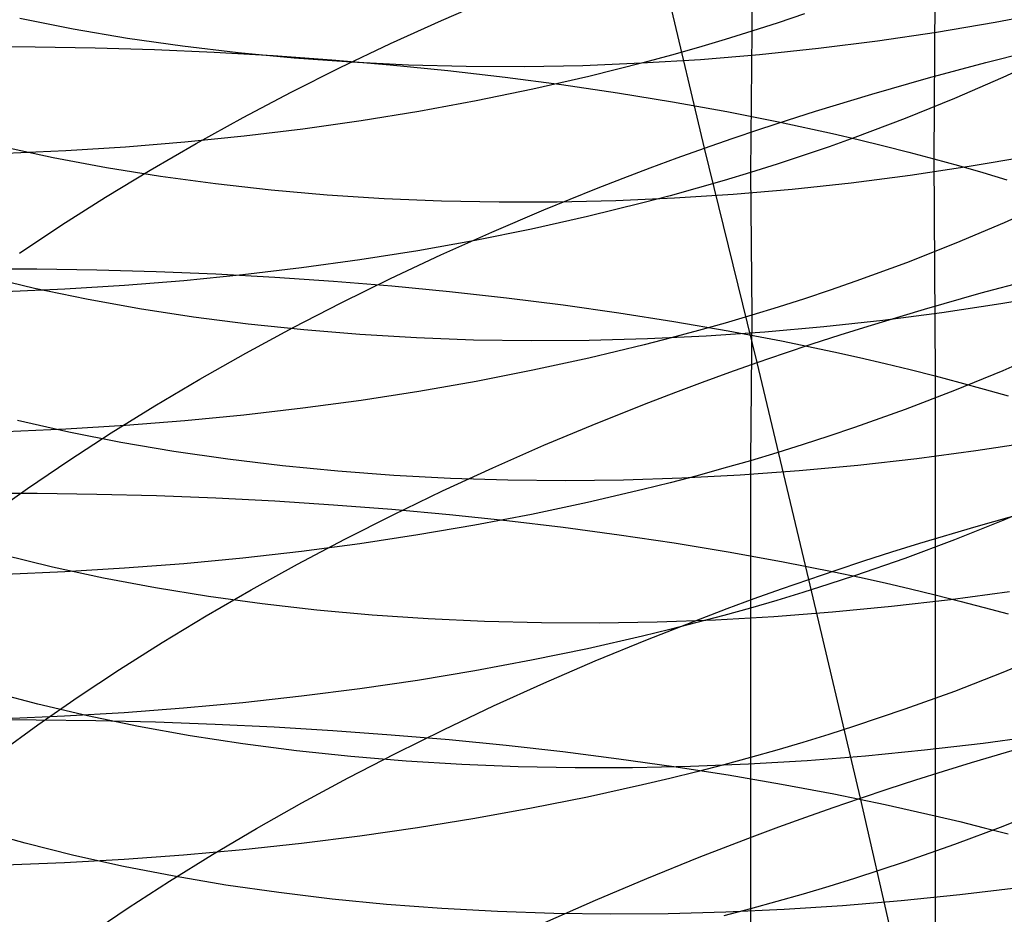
# Model space of a CAD drawing. Extents: x -383 to 1849, y -1185 to -529.
# Tile 570 of 656: x 413 to 421, y -976 to -969. Entities that reach past the tile are written whole.
import ezdxf

# ---------------------------------------------------------------- set-up
doc = ezdxf.new("R2010")
doc.units = 0
doc.layers.add('PREDEFINITO', color=7, linetype='CONTINUOUS')

msp = doc.modelspace()

# ---------------------------------------------------------------- linework, layer by layer
at = {"layer": 'PREDEFINITO'}
for p, q in [((418.7416, -967.702, 632.345), (418.7402, -968.8402, 633.2962)), ((418.3519, -969.8003, 483.8014), (417.9362, -968.0537, 484.7387)), ((420.2438, -968.129, 663.9325), (420.2334, -969.8869, 664.8758)), ((416.1917, -968.7512, 485.2511), (416.6177, -968.5668, 485.102)), ((413.1707, -968.8233, 517.3828), (412.7331, -968.7371, 517.1825)), ((419.1712, -968.698, 633.4726), (418.9567, -968.7703, 633.3829)), ((421.2172, -968.676, 519.1868), (420.7365, -968.7683, 519.1696)), ((415.773, -968.942, 485.4137), (416.1917, -968.7512, 485.2511)), ((418.9567, -968.7703, 633.3829), (418.7402, -968.8402, 633.2962)), ((420.7365, -968.7683, 519.1696), (420.2539, -968.8502, 519.1406)), ((413.6152, -968.8989, 517.5732), (413.1707, -968.8233, 517.3828)), ((414.0659, -968.9639, 517.7537), (413.6152, -968.8989, 517.5732)), ((418.7402, -968.8402, 633.2962), (418.5217, -968.9079, 633.2126)), ((418.7402, -968.8402, 633.2962), (418.7296, -969.9997, 634.2223)), ((420.2539, -968.8502, 519.1406), (419.7702, -968.9217, 519.1001)), ((412.3666, -968.9663, 667.0933), (412.8583, -968.9678, 667.0711)), ((412.8583, -968.9678, 667.0711), (413.3491, -968.9759, 667.0352)), ((413.3491, -968.9759, 667.0352), (413.8384, -968.9905, 666.9857)), ((414.5224, -969.0183, 517.9241), (414.0659, -968.9639, 517.7537)), ((415.3619, -969.1387, 485.5894), (415.773, -968.942, 485.4137)), ((418.3013, -968.9731, 633.1322), (418.0791, -969.0361, 633.0549)), ((418.5217, -968.9079, 633.2126), (418.3013, -968.9731, 633.1322)), ((419.2858, -968.9828, 519.0482), (418.8013, -969.0335, 518.9849)), ((419.7702, -968.9217, 519.1001), (419.2858, -968.9828, 519.0482)), ((420.661, -969.097, 483.4831), (421.1345, -968.9781, 483.4628)), ((413.8384, -968.9905, 666.9857), (414.3258, -969.0118, 666.9226)), ((414.3258, -969.0118, 666.9226), (414.8107, -969.0397, 666.8458)), ((414.9841, -969.0621, 518.0842), (414.5224, -969.0183, 517.9241)), ((414.8107, -969.0397, 666.8458), (415.2925, -969.0741, 666.7555)), ((415.4505, -969.0953, 518.2341), (414.9841, -969.0621, 518.0842)), ((418.0791, -969.0361, 633.0549), (417.8551, -969.0967, 632.9808)), ((418.8013, -969.0335, 518.9849), (418.3171, -969.0738, 518.9104)), ((421.1873, -969.0398, 635.4782), (420.8001, -969.22, 635.2402)), ((414.9589, -969.3412, 485.778), (415.3619, -969.1387, 485.5894)), ((415.2925, -969.0741, 666.7555), (415.7707, -969.1152, 666.6517)), ((415.921, -969.118, 518.3735), (415.4505, -969.0953, 518.2341)), ((415.7707, -969.1152, 666.6517), (416.2448, -969.1628, 666.5344)), ((416.3952, -969.1302, 518.5024), (415.921, -969.118, 518.3735)), ((416.8724, -969.1318, 518.6207), (416.3952, -969.1302, 518.5024)), ((417.3521, -969.123, 518.7282), (416.8724, -969.1318, 518.6207)), ((417.8339, -969.1036, 518.8248), (417.3521, -969.123, 518.7282)), ((417.8551, -969.0967, 632.9808), (417.4021, -969.211, 632.8419)), ((418.3171, -969.0738, 518.9104), (417.8339, -969.1036, 518.8248)), ((420.1906, -969.2232, 483.5177), (420.661, -969.097, 483.4831)), ((416.2448, -969.1628, 666.5344), (416.7141, -969.217, 666.4036)), ((416.7141, -969.217, 666.4036), (417.1782, -969.2778, 666.2593)), ((417.4021, -969.211, 632.8419), (416.9428, -969.316, 632.7156)), ((419.724, -969.3567, 483.5667), (420.1906, -969.2232, 483.5177)), ((420.8001, -969.22, 635.2402), (420.4036, -969.3926, 635.0132)), ((417.1782, -969.2778, 666.2593), (417.6364, -969.3451, 666.1017)), ((414.5642, -969.5492, 485.979), (414.9589, -969.3412, 485.778)), ((416.9428, -969.316, 632.7156), (416.4778, -969.4117, 632.6017)), ((417.6364, -969.3451, 666.1017), (418.0883, -969.419, 665.9307)), ((419.2617, -969.4974, 483.6302), (419.724, -969.3567, 483.5667)), ((416.4778, -969.4117, 632.6017), (416.0076, -969.4981, 632.5003)), ((418.0883, -969.419, 665.9307), (418.5334, -969.4995, 665.7463)), ((420.4036, -969.3926, 635.0132), (419.9979, -969.5571, 634.7976)), ((416.0076, -969.4981, 632.5003), (415.5329, -969.5752, 632.4112)), ((418.5334, -969.4995, 665.7463), (418.9709, -969.5865, 665.5486)), ((419.0323, -969.5705, 483.6675), (419.2617, -969.4974, 483.6302)), ((414.1783, -969.7624, 486.1923), (414.5642, -969.5492, 485.979)), ((415.5329, -969.5752, 632.4112), (415.054, -969.6431, 632.3346)), ((418.8041, -969.6453, 483.7084), (419.0323, -969.5705, 483.6675)), ((418.9709, -969.5865, 665.5486), (419.4005, -969.6801, 665.3376)), ((419.9979, -969.5571, 634.7976), (419.5835, -969.7133, 634.5936)), ((414.5717, -969.7018, 632.2703), (414.0864, -969.7512, 632.2184)), ((415.054, -969.6431, 632.3346), (414.5717, -969.7018, 632.2703)), ((418.5773, -969.7219, 483.7531), (418.8041, -969.6453, 483.7084)), ((419.4005, -969.6801, 665.3376), (419.6121, -969.7293, 665.2271)), ((413.0062, -969.8782, 516.2284), (412.5765, -969.7855, 516.0148)), ((414.0864, -969.7512, 632.2184), (413.5986, -969.7914, 632.1788)), ((413.8013, -969.9804, 486.4173), (414.1783, -969.7624, 486.1923)), ((418.3519, -969.8003, 483.8014), (418.5773, -969.7219, 483.7531)), ((419.3731, -969.7882, 634.4961), (419.1606, -969.8609, 634.4017)), ((419.5835, -969.7133, 634.5936), (419.3731, -969.7882, 634.4961)), ((419.6121, -969.7293, 665.2271), (419.8215, -969.7802, 665.1133)), ((419.8215, -969.7802, 665.1133), (420.0286, -969.8327, 664.9962)), ((413.109, -969.8223, 632.1514), (412.6181, -969.8441, 632.1363)), ((413.5986, -969.7914, 632.1788), (413.109, -969.8223, 632.1514)), ((418.128, -969.8805, 483.8535), (418.3519, -969.8003, 483.8014)), ((418.7826, -971.5599, 482.8963), (418.3519, -969.8003, 483.8014)), ((419.1606, -969.8609, 634.4017), (418.9461, -969.9314, 634.3104)), ((420.0286, -969.8327, 664.9962), (420.2334, -969.8869, 664.8758)), ((421.0068, -969.869, 518.2498), (420.5241, -969.9515, 518.2202)), ((413.4433, -969.9604, 516.4321), (413.0062, -969.8782, 516.2284)), ((417.9056, -969.9624, 483.9093), (418.128, -969.8805, 483.8535)), ((418.9461, -969.9314, 634.3104), (418.7296, -969.9997, 634.2223)), ((420.5241, -969.9515, 518.2202), (420.0403, -970.0239, 518.1789)), ((420.2334, -969.8869, 664.8758), (420.4357, -969.9426, 664.7522)), ((420.2334, -969.8869, 664.8758), (420.2441, -971.669, 665.7734)), ((420.4357, -969.9426, 664.7522), (420.6357, -970, 664.6252)), ((413.4338, -970.2032, 486.6539), (413.8013, -969.9804, 486.4173)), ((413.8873, -970.0322, 516.6257), (413.4433, -969.9604, 516.4321)), ((414.3376, -970.0936, 516.8093), (413.8873, -970.0322, 516.6257)), ((417.6847, -970.046, 483.9687), (417.9056, -969.9624, 483.9093)), ((418.7296, -969.9997, 634.2223), (418.5111, -970.0657, 634.1373)), ((418.7296, -969.9997, 634.2223), (418.7398, -971.1712, 635.1323)), ((420.0403, -970.0239, 518.1789), (419.5558, -970.0861, 518.126)), ((420.6357, -970, 664.6252), (420.8331, -970.059, 664.4951)), ((414.7937, -970.1445, 516.9825), (414.3376, -970.0936, 516.8093)), ((417.4654, -970.1313, 484.0317), (417.6847, -970.046, 483.9687)), ((418.5111, -970.0657, 634.1373), (418.2907, -970.1294, 634.0556)), ((419.5558, -970.0861, 518.126), (419.0712, -970.1381, 518.0616)), ((415.2551, -970.1851, 517.1454), (414.7937, -970.1445, 516.9825)), ((415.7212, -970.2153, 517.2978), (415.2551, -970.1851, 517.1454)), ((417.0318, -970.3067, 484.1684), (417.4654, -970.1313, 484.0317)), ((418.0685, -970.1909, 633.977), (417.8446, -970.2501, 633.9017)), ((418.2907, -970.1294, 634.0556), (418.0685, -970.1909, 633.977)), ((418.587, -970.18, 517.9858), (418.1038, -970.2115, 517.8986)), ((419.0712, -970.1381, 518.0616), (418.587, -970.18, 517.9858)), ((413.076, -970.4303, 486.9016), (413.4338, -970.2032, 486.6539)), ((416.1915, -970.2352, 517.4397), (415.7212, -970.2153, 517.2978)), ((416.6654, -970.2447, 517.5708), (416.1915, -970.2352, 517.4397)), ((417.1425, -970.2439, 517.691), (416.6654, -970.2447, 517.5708)), ((417.6221, -970.2329, 517.8004), (417.1425, -970.2439, 517.691)), ((417.8446, -970.2501, 633.9017), (417.3916, -970.3616, 633.7605)), ((418.1038, -970.2115, 517.8986), (417.6221, -970.2329, 517.8004)), ((421.1972, -970.2376, 636.405), (420.8102, -970.4129, 636.1639)), ((416.6052, -970.4884, 484.3191), (417.0318, -970.3067, 484.1684)), ((412.7283, -970.6616, 487.1602), (413.076, -970.4303, 486.9016)), ((417.3916, -970.3616, 633.7605), (416.9325, -970.4641, 633.6321)), ((420.8102, -970.4129, 636.1639), (420.4137, -970.5806, 635.9339)), ((416.1857, -970.6762, 484.4834), (416.6052, -970.4884, 484.3191)), ((416.9325, -970.4641, 633.6321), (416.4677, -970.5575, 633.5164)), ((416.4677, -970.5575, 633.5164), (415.9977, -970.6419, 633.4133)), ((420.4137, -970.5806, 635.9339), (420.0081, -970.7405, 635.7154)), ((415.9977, -970.6419, 633.4133), (415.5232, -970.7172, 633.3228)), ((415.7739, -970.8697, 484.6609), (416.1857, -970.6762, 484.4834)), ((415.5232, -970.7172, 633.3228), (415.0446, -970.7835, 633.2449)), ((420.0081, -970.7405, 635.7154), (419.5938, -970.8925, 635.5087)), ((412.3805, -970.7893, 668.0138), (412.8721, -970.7906, 667.9911)), ((412.8721, -970.7906, 667.9911), (413.3628, -970.7983, 667.9546)), ((413.3628, -970.7983, 667.9546), (413.8521, -970.8122, 667.9044)), ((413.8521, -970.8122, 667.9044), (414.3394, -970.8325, 667.8403)), ((414.5625, -970.8407, 633.1796), (414.0775, -970.889, 633.1268)), ((414.3394, -970.8325, 667.8403), (414.8241, -970.8592, 667.7626)), ((415.0446, -970.7835, 633.2449), (414.5625, -970.8407, 633.1796)), ((412.8509, -970.9508, 515.0815), (412.4305, -970.8517, 514.8542)), ((414.0775, -970.889, 633.1268), (413.5901, -970.9282, 633.0865)), ((414.8241, -970.8592, 667.7626), (415.3058, -970.8921, 667.6712)), ((415.3058, -970.8921, 667.6712), (415.7838, -970.9313, 667.5662)), ((415.37, -971.0687, 484.8514), (415.7739, -970.8697, 484.6609)), ((419.5938, -970.8925, 635.5087), (419.3834, -970.9653, 635.4099)), ((420.6222, -970.9881, 482.6101), (421.0925, -970.8626, 482.5753)), ((413.1008, -970.9585, 633.0587), (412.6103, -970.9798, 633.0433)), ((413.2792, -971.0396, 515.2989), (412.8509, -970.9508, 515.0815)), ((413.5901, -970.9282, 633.0865), (413.1008, -970.9585, 633.0587)), ((415.7838, -970.9313, 667.5662), (416.2577, -970.9768, 667.4475)), ((416.2577, -970.9768, 667.4475), (416.7268, -971.0287, 667.3153)), ((419.3834, -970.9653, 635.4099), (419.1709, -971.0361, 635.3142)), ((420.1555, -971.1207, 482.6595), (420.6222, -970.9881, 482.6101)), ((421.2643, -970.9947, 517.3572), (420.782, -971.0777, 517.327)), ((413.715, -971.1182, 515.5062), (413.2792, -971.0396, 515.2989)), ((414.9744, -971.273, 485.0546), (415.37, -971.0687, 484.8514)), ((416.7268, -971.0287, 667.3153), (417.1907, -971.0868, 667.1696)), ((419.1709, -971.0361, 635.3142), (418.9564, -971.1047, 635.2217)), ((420.782, -971.0777, 517.327), (420.2987, -971.1508, 517.2849)), ((414.1577, -971.1865, 515.7033), (413.715, -971.1182, 515.5062)), ((417.1907, -971.0868, 667.1696), (417.6487, -971.1511, 667.0103)), ((417.6487, -971.1511, 667.0103), (418.1004, -971.2218, 666.8376)), ((418.9564, -971.1047, 635.2217), (418.7398, -971.1712, 635.1323)), ((419.693, -971.2602, 482.7235), (420.1555, -971.1207, 482.6595)), ((420.2987, -971.1508, 517.2849), (419.8148, -971.2139, 517.231)), ((414.6068, -971.2445, 515.8901), (414.1577, -971.1865, 515.7033)), ((415.0617, -971.2924, 516.0664), (414.6068, -971.2445, 515.8901)), ((418.1004, -971.2218, 666.8376), (418.5452, -971.2987, 666.6515)), ((418.5213, -971.2354, 635.0462), (418.3009, -971.2975, 634.9633)), ((418.7398, -971.1712, 635.1323), (418.5213, -971.2354, 635.0462)), ((418.7398, -971.1712, 635.1323), (418.7292, -972.3655, 636.0118)), ((419.8148, -971.2139, 517.231), (419.3308, -971.267, 517.1653)), ((414.5875, -971.4822, 485.27), (414.9744, -971.273, 485.0546)), ((415.522, -971.3301, 516.2323), (415.0617, -971.2924, 516.0664)), ((418.3009, -971.2975, 634.9633), (418.0787, -971.3573, 634.8836)), ((418.8473, -971.3102, 517.088), (418.3649, -971.3432, 516.9993)), ((418.5452, -971.2987, 666.6515), (418.9825, -971.3819, 666.452)), ((419.3308, -971.267, 517.1653), (418.8473, -971.3102, 517.088)), ((419.4635, -971.3325, 482.7611), (419.693, -971.2602, 482.7235)), ((415.987, -971.3576, 516.3874), (415.522, -971.3301, 516.2323)), ((416.4562, -971.3749, 516.5318), (415.987, -971.3576, 516.3874)), ((416.9292, -971.3821, 516.6653), (416.4562, -971.3749, 516.5318)), ((417.4053, -971.3792, 516.7878), (416.9292, -971.3821, 516.6653)), ((417.884, -971.3663, 516.8992), (417.4053, -971.3792, 516.7878)), ((418.0787, -971.3573, 634.8836), (417.8546, -971.415, 634.8072)), ((418.3649, -971.3432, 516.9993), (417.884, -971.3663, 516.8992)), ((418.9825, -971.3819, 666.452), (419.4118, -971.4714, 666.2391)), ((419.0082, -971.4824, 482.8475), (419.2352, -971.4066, 482.8024)), ((419.2352, -971.4066, 482.8024), (419.4635, -971.3325, 482.7611)), ((414.2095, -971.6961, 485.4974), (414.5875, -971.4822, 485.27)), ((417.8546, -971.415, 634.8072), (417.4016, -971.5236, 634.6639)), ((418.7826, -971.5599, 482.8963), (419.0082, -971.4824, 482.8475)), ((419.4118, -971.4714, 666.2391), (419.6232, -971.5184, 666.1277)), ((421.187, -971.4558, 637.3047), (420.7998, -971.6266, 637.0598)), ((417.4016, -971.5236, 634.6639), (416.9422, -971.6235, 634.5336)), ((418.5584, -971.6391, 482.9488), (418.7826, -971.5599, 482.8963)), ((419.2064, -973.3395, 482.0285), (418.7826, -971.5599, 482.8963)), ((419.6232, -971.5184, 666.1277), (419.8325, -971.5671, 666.0129)), ((419.8325, -971.5671, 666.0129), (420.0395, -971.6172, 665.8948)), ((416.9422, -971.6235, 634.5336), (416.4772, -971.7146, 634.416)), ((418.3358, -971.72, 483.0051), (418.5584, -971.6391, 482.9488)), ((420.0395, -971.6172, 665.8948), (420.2441, -971.669, 665.7734)), ((420.7998, -971.6266, 637.0598), (420.4032, -971.79, 636.8262)), ((413.8409, -971.9145, 485.7365), (414.2095, -971.6961, 485.4974)), ((416.4772, -971.7146, 634.416), (416.007, -971.797, 634.3113)), ((418.1146, -971.8026, 483.0651), (418.3358, -971.72, 483.0051)), ((420.2441, -971.669, 665.7734), (420.4464, -971.7223, 665.6487)), ((420.2441, -971.669, 665.7734), (420.2453, -973.4664, 666.6405)), ((420.4464, -971.7223, 665.6487), (420.6462, -971.7771, 665.5208)), ((416.007, -971.797, 634.3113), (415.5322, -971.8705, 634.2193)), ((417.895, -971.8867, 483.1288), (418.1146, -971.8026, 483.0651)), ((420.4032, -971.79, 636.8262), (419.9976, -971.9459, 636.6041)), ((420.6462, -971.7771, 665.5208), (420.8435, -971.8335, 665.3896)), ((415.5322, -971.8705, 634.2193), (415.0534, -971.9353, 634.1401)), ((417.4607, -972.0597, 483.2669), (417.895, -971.8867, 483.1288)), ((413.482, -972.137, 485.9868), (413.8409, -971.9145, 485.7365)), ((415.0534, -971.9353, 634.1401), (414.571, -971.9914, 634.0736)), ((419.9976, -971.9459, 636.6041), (419.5831, -972.0939, 636.3942)), ((413.1337, -972.1308, 514.169), (412.7138, -972.0363, 513.9383)), ((414.0857, -972.0387, 634.0197), (413.598, -972.0773, 633.9786)), ((414.571, -971.9914, 634.0736), (414.0857, -972.0387, 634.0197)), ((413.1084, -972.1071, 633.95), (412.6175, -972.1283, 633.9341)), ((413.598, -972.0773, 633.9786), (413.1084, -972.1071, 633.95)), ((413.5615, -972.2152, 514.3896), (413.1337, -972.1308, 514.169)), ((417.0331, -972.2387, 483.419), (417.4607, -972.0597, 483.2669)), ((419.5831, -972.0939, 636.3942), (419.3727, -972.1649, 636.2938)), ((413.133, -972.3635, 486.2482), (413.482, -972.137, 485.9868)), ((413.9969, -972.2895, 514.6), (413.5615, -972.2152, 514.3896)), ((419.3727, -972.1649, 636.2938), (419.1603, -972.2339, 636.1966)), ((421.0624, -972.212, 516.4493), (420.5789, -972.2859, 516.4063)), ((414.4392, -972.3538, 514.8), (413.9969, -972.2895, 514.6)), ((416.6128, -972.4235, 483.585), (417.0331, -972.2387, 483.419)), ((419.1603, -972.2339, 636.1966), (418.9457, -972.3008, 636.1026)), ((420.5789, -972.2859, 516.4063), (420.0948, -972.3501, 516.3514)), ((412.7945, -972.5936, 486.5201), (413.133, -972.3635, 486.2482)), ((414.888, -972.4081, 514.9896), (414.4392, -972.3538, 514.8)), ((418.7292, -972.3655, 636.0118), (418.5107, -972.4281, 635.9243)), ((418.7292, -972.3655, 636.0118), (418.7279, -973.5751, 636.871)), ((418.9457, -972.3008, 636.1026), (418.7292, -972.3655, 636.0118)), ((420.0948, -972.3501, 516.3514), (419.6108, -972.4046, 516.2846)), ((415.3426, -972.4523, 515.1686), (414.888, -972.4081, 514.9896)), ((415.8026, -972.4866, 515.337), (415.3426, -972.4523, 515.1686)), ((416.1999, -972.6139, 483.7644), (416.6128, -972.4235, 483.585)), ((418.5107, -972.4281, 635.9243), (418.2904, -972.4886, 635.8401)), ((419.1273, -972.4493, 516.2061), (418.6448, -972.4841, 516.1159)), ((419.6108, -972.4046, 516.2846), (419.1273, -972.4493, 516.2061)), ((416.2674, -972.5109, 515.4945), (415.8026, -972.4866, 515.337)), ((416.7364, -972.5253, 515.6411), (416.2674, -972.5109, 515.4945)), ((417.2093, -972.5298, 515.7767), (416.7364, -972.5253, 515.6411)), ((417.6853, -972.5245, 515.9011), (417.2093, -972.5298, 515.7767)), ((418.164, -972.5092, 516.0142), (417.6853, -972.5245, 515.9011)), ((418.2904, -972.4886, 635.8401), (418.0682, -972.5469, 635.7592)), ((418.6448, -972.4841, 516.1159), (418.164, -972.5092, 516.0142)), ((412.4667, -972.8271, 486.8024), (412.7945, -972.5936, 486.5201)), ((415.7949, -972.8095, 483.9568), (416.1999, -972.6139, 483.7644)), ((417.8442, -972.6031, 635.6815), (417.3913, -972.709, 635.5361)), ((418.0682, -972.5469, 635.7592), (417.8442, -972.6031, 635.6815)), ((412.3812, -972.6313, 668.8982), (412.8729, -972.6321, 668.8755)), ((412.8729, -972.6321, 668.8755), (413.3636, -972.639, 668.8388)), ((413.3636, -972.639, 668.8388), (413.8529, -972.652, 668.7882)), ((413.8529, -972.652, 668.7882), (414.3402, -972.671, 668.7238)), ((414.3402, -972.671, 668.7238), (414.825, -972.6961, 668.6455)), ((414.825, -972.6961, 668.6455), (415.3067, -972.7272, 668.5534)), ((421.1858, -972.6909, 638.182), (420.7986, -972.8568, 637.9336)), ((415.3067, -972.7272, 668.5534), (415.7848, -972.7644, 668.4476)), ((415.7848, -972.7644, 668.4476), (416.2587, -972.8075, 668.328)), ((417.3913, -972.709, 635.5361), (416.9321, -972.8063, 635.4037)), ((420.5805, -972.9043, 481.789), (421.0474, -972.7725, 481.739)), ((415.3981, -973.0101, 484.1621), (415.7949, -972.8095, 483.9568)), ((416.2587, -972.8075, 668.328), (416.7279, -972.8567, 668.1948)), ((416.9321, -972.8063, 635.4037), (416.4673, -972.8951, 635.2844)), ((416.7279, -972.8567, 668.1948), (417.1918, -972.9119, 668.0479)), ((420.7986, -972.8568, 637.9336), (420.402, -973.0157, 637.6968)), ((416.4673, -972.8951, 635.2844), (415.9974, -972.9753, 635.1781)), ((417.1918, -972.9119, 668.0479), (417.6499, -972.9731, 667.8874)), ((420.1176, -973.0427, 481.8538), (420.5805, -972.9043, 481.789)), ((415.0099, -973.2155, 484.3798), (415.3981, -973.0101, 484.1621)), ((415.9974, -972.9753, 635.1781), (415.5229, -973.047, 635.0847)), ((417.6499, -972.9731, 667.8874), (418.1016, -973.0404, 667.7134)), ((420.402, -973.0157, 637.6968), (419.9963, -973.1672, 637.4717)), ((415.5229, -973.047, 635.0847), (415.0443, -973.1102, 635.0043)), ((418.1016, -973.0404, 667.7134), (418.5463, -973.1136, 667.5257)), ((419.8879, -973.1144, 481.8918), (420.1176, -973.0427, 481.8538)), ((412.9993, -973.2395, 513.0472), (412.5891, -973.1395, 512.8028)), ((414.5623, -973.1648, 634.9368), (414.0773, -973.2109, 634.8822)), ((415.0443, -973.1102, 635.0043), (414.5623, -973.1648, 634.9368)), ((418.5463, -973.1136, 667.5257), (418.9837, -973.1928, 667.3246)), ((419.9963, -973.1672, 637.4717), (419.5819, -973.3111, 637.2587)), ((419.6594, -973.1878, 481.9336), (419.8879, -973.1144, 481.8918)), ((413.4182, -973.3297, 513.2814), (412.9993, -973.2395, 513.0472)), ((413.5899, -973.2486, 634.8404), (413.1007, -973.2777, 634.8114)), ((414.0773, -973.2109, 634.8822), (413.5899, -973.2486, 634.8404)), ((414.6306, -973.4254, 484.6095), (415.0099, -973.2155, 484.3798)), ((418.9837, -973.1928, 667.3246), (419.413, -973.278, 667.11)), ((419.2064, -973.3395, 482.0285), (419.4322, -973.2628, 481.9792)), ((419.4322, -973.2628, 481.9792), (419.6594, -973.1878, 481.9336)), ((413.1007, -973.2777, 634.8114), (412.6102, -973.2984, 634.7952)), ((413.8451, -973.4099, 513.5054), (413.4182, -973.3297, 513.2814)), ((418.9819, -973.4178, 482.0817), (419.2064, -973.3395, 482.0285)), ((419.6313, -975.1353, 481.1956), (419.2064, -973.3395, 482.0285)), ((419.5819, -973.3111, 637.2587), (419.3715, -973.3801, 637.157)), ((419.413, -973.278, 667.11), (419.6244, -973.3228, 666.9977)), ((419.6244, -973.3228, 666.9977), (419.8337, -973.3692, 666.882)), ((414.2795, -973.4802, 513.7191), (413.8451, -973.4099, 513.5054)), ((414.2605, -973.6395, 484.8511), (414.6306, -973.4254, 484.6095)), ((418.7589, -973.4977, 482.1387), (418.9819, -973.4178, 482.0817)), ((419.3715, -973.3801, 637.157), (419.159, -973.4471, 637.0584)), ((419.8337, -973.3692, 666.882), (420.0407, -973.417, 666.7629)), ((420.0407, -973.417, 666.7629), (420.2453, -973.4664, 666.6405)), ((414.7209, -973.5407, 513.9223), (414.2795, -973.4802, 513.7191)), ((418.5375, -973.5792, 482.1994), (418.7589, -973.4977, 482.1387)), ((419.159, -973.4471, 637.0584), (418.9445, -973.5121, 636.9631)), ((420.3696, -973.5077, 515.4985), (419.8859, -973.5634, 515.4305)), ((420.2453, -973.4664, 666.6405), (420.2445, -975.2798, 667.4725)), ((420.2453, -973.4664, 666.6405), (420.4475, -973.5172, 666.5148)), ((420.8534, -973.4425, 515.5543), (420.3696, -973.5077, 515.4985)), ((415.1688, -973.5914, 514.1148), (414.7209, -973.5407, 513.9223)), ((418.3176, -973.6622, 482.2638), (418.5375, -973.5792, 482.1994)), ((418.7279, -973.5751, 636.871), (418.5095, -973.636, 636.7823)), ((418.7279, -973.5751, 636.871), (418.7278, -974.802, 637.7069)), ((418.9445, -973.5121, 636.9631), (418.7279, -973.5751, 636.871)), ((419.8859, -973.5634, 515.4305), (419.4027, -973.6096, 515.3507)), ((420.4475, -973.5172, 666.5148), (420.6473, -973.5695, 666.3858)), ((420.6473, -973.5695, 666.3858), (420.8446, -973.6232, 666.2536)), ((413.9001, -973.8576, 485.104), (414.2605, -973.6395, 484.8511)), ((415.6227, -973.6323, 514.2967), (415.1688, -973.5914, 514.1148)), ((416.0819, -973.6634, 514.4677), (415.6227, -973.6323, 514.2967)), ((416.546, -973.6847, 514.6277), (416.0819, -973.6634, 514.4677)), ((417.8826, -973.8328, 482.4034), (418.3176, -973.6622, 482.2638)), ((418.5095, -973.636, 636.7823), (418.2891, -973.6948, 636.6969)), ((418.9207, -973.6462, 515.259), (418.4403, -973.6732, 515.1557)), ((419.4027, -973.6096, 515.3507), (418.9207, -973.6462, 515.259)), ((417.0144, -973.6964, 514.7766), (416.546, -973.6847, 514.6277)), ((417.4866, -973.6983, 514.9143), (417.0144, -973.6964, 514.7766)), ((417.9621, -973.6906, 515.0407), (417.4866, -973.6983, 514.9143)), ((418.4403, -973.6732, 515.1557), (417.9621, -973.6906, 515.0407)), ((418.2891, -973.6948, 636.6969), (418.0669, -973.7515, 636.6148)), ((417.8429, -973.8061, 636.5361), (417.39, -973.9091, 636.3886)), ((418.0669, -973.7515, 636.6148), (417.8429, -973.8061, 636.5361)), ((413.5496, -974.0794, 485.3681), (413.9001, -973.8576, 485.104)), ((417.39, -973.9091, 636.3886), (416.9309, -974.0038, 636.2543)), ((417.4543, -974.0092, 482.5574), (417.8826, -973.8328, 482.4034)), ((421.1856, -973.9437, 639.0353), (420.7984, -974.1047, 638.7838)), ((416.9309, -974.0038, 636.2543), (416.4661, -974.0902, 636.1332)), ((417.0331, -974.1911, 482.7252), (417.4543, -974.0092, 482.5574)), ((413.2094, -974.3046, 485.6429), (413.5496, -974.0794, 485.3681)), ((416.4661, -974.0902, 636.1332), (415.9962, -974.1684, 636.0253)), ((420.7984, -974.1047, 638.7838), (420.4018, -974.2589, 638.5438)), ((415.9962, -974.1684, 636.0253), (415.5217, -974.2382, 635.9306)), ((416.6193, -974.3783, 482.9067), (417.0331, -974.1911, 482.7252)), ((412.8784, -974.3649, 511.9325), (412.4788, -974.2596, 511.6742)), ((412.8799, -974.5331, 485.9282), (413.2094, -974.3046, 485.6429)), ((415.0432, -974.2997, 635.8489), (414.5612, -974.353, 635.7804)), ((415.5217, -974.2382, 635.9306), (415.0432, -974.2997, 635.8489)), ((420.4018, -974.2589, 638.5438), (419.9961, -974.4059, 638.3157)), ((413.2871, -974.4606, 512.1807), (412.8784, -974.3649, 511.9325)), ((414.5612, -974.353, 635.7804), (414.0762, -974.3981, 635.7248)), ((416.2134, -974.5706, 483.1014), (416.6193, -974.3783, 482.9067)), ((413.0997, -974.4634, 635.6528), (412.6092, -974.4838, 635.6362)), ((413.5889, -974.4349, 635.6823), (413.0997, -974.4634, 635.6528)), ((413.7044, -974.5465, 512.4186), (413.2871, -974.4606, 512.1807)), ((414.0762, -974.3981, 635.7248), (413.5889, -974.4349, 635.6823)), ((419.9961, -974.4059, 638.3157), (419.5817, -974.5456, 638.0999)), ((412.373, -974.491, 669.7427), (412.8651, -974.4913, 669.7202)), ((412.5614, -974.7645, 486.2236), (412.8799, -974.5331, 485.9282)), ((412.8651, -974.4913, 669.7202), (413.3563, -974.4974, 669.6836)), ((413.3563, -974.4974, 669.6836), (413.8461, -974.5092, 669.633)), ((414.1299, -974.6227, 512.6461), (413.7044, -974.5465, 512.4186)), ((413.8461, -974.5092, 669.633), (414.3339, -974.5269, 669.5684)), ((414.3339, -974.5269, 669.5684), (414.8192, -974.5503, 669.4899)), ((414.8192, -974.5503, 669.4899), (415.3014, -974.5795, 669.3975)), ((419.5817, -974.5456, 638.0999), (419.3713, -974.6126, 637.9968)), ((414.5629, -974.6892, 512.8632), (414.1299, -974.6227, 512.6461)), ((415.3014, -974.5795, 669.3975), (415.7799, -974.6144, 669.2912)), ((415.7799, -974.6144, 669.2912), (416.2543, -974.6551, 669.171)), ((415.8156, -974.7676, 483.3089), (416.2134, -974.5706, 483.1014)), ((419.3713, -974.6126, 637.9968), (419.1588, -974.6777, 637.8968)), ((421.1222, -974.6196, 514.7284), (420.6391, -974.6858, 514.6716)), ((415.003, -974.7461, 513.0696), (414.5629, -974.6892, 512.8632)), ((416.2543, -974.6551, 669.171), (416.7239, -974.7016, 669.037)), ((416.7239, -974.7016, 669.037), (417.1883, -974.7538, 668.8893)), ((419.1588, -974.6777, 637.8968), (418.9443, -974.7409, 637.8002)), ((420.6391, -974.6858, 514.6716), (420.156, -974.7426, 514.6025)), ((420.5432, -974.842, 481.0198), (421.0063, -974.7049, 480.9547)), ((415.4496, -974.7934, 513.2652), (415.003, -974.7461, 513.0696)), ((415.4263, -974.9692, 483.5291), (415.8156, -974.7676, 483.3089)), ((415.9021, -974.8311, 513.45), (415.4496, -974.7934, 513.2652)), ((417.1883, -974.7538, 668.8893), (417.6468, -974.8117, 668.7279)), ((418.9443, -974.7409, 637.8002), (418.7278, -974.802, 637.7069)), ((419.6737, -974.7901, 514.5213), (419.1925, -974.8283, 514.4281)), ((420.156, -974.7426, 514.6025), (419.6737, -974.7901, 514.5213)), ((416.3601, -974.8592, 513.6237), (415.9021, -974.8311, 513.45)), ((416.823, -974.8777, 513.7864), (416.3601, -974.8592, 513.6237)), ((417.2903, -974.8868, 513.9377), (416.823, -974.8777, 513.7864)), ((417.6468, -974.8117, 668.7279), (418.0989, -974.8754, 668.5527)), ((418.2358, -974.8764, 514.2062), (417.7614, -974.8863, 514.0777)), ((418.0989, -974.8754, 668.5527), (418.5441, -974.9448, 668.3639)), ((418.713, -974.857, 514.323), (418.2358, -974.8764, 514.2062)), ((418.5093, -974.8612, 637.6169), (418.2889, -974.9183, 637.5304)), ((418.7278, -974.802, 637.7069), (418.5093, -974.8612, 637.6169)), ((419.1925, -974.8283, 514.4281), (418.713, -974.857, 514.323)), ((418.7278, -974.802, 637.7069), (418.7291, -976.0435, 638.5184)), ((420.3133, -974.9129, 481.0581), (420.5432, -974.842, 481.0198)), ((417.7614, -974.8863, 514.0777), (417.2903, -974.8868, 513.9377)), ((418.2889, -974.9183, 637.5304), (418.0667, -974.9734, 637.4472)), ((418.5441, -974.9448, 668.3639), (418.9818, -975.02, 668.1614)), ((420.0847, -974.9855, 481.1001), (420.3133, -974.9129, 481.0581)), ((415.0458, -975.175, 483.7615), (415.4263, -974.9692, 483.5291)), ((417.8428, -975.0265, 637.3673), (417.3898, -975.1266, 637.2177)), ((418.0667, -974.9734, 637.4472), (417.8428, -975.0265, 637.3673)), ((418.9818, -975.02, 668.1614), (419.4115, -975.1009, 667.9453)), ((419.8573, -975.0596, 481.1459), (420.0847, -974.9855, 481.1001)), ((419.4115, -975.1009, 667.9453), (419.6232, -975.1435, 667.8322)), ((419.6313, -975.1353, 481.1956), (419.8573, -975.0596, 481.1459)), ((414.6746, -975.3849, 484.0057), (415.0458, -975.175, 483.7615)), ((417.3898, -975.1266, 637.2177), (416.9307, -975.2187, 637.0815)), ((419.4066, -975.2125, 481.2491), (419.6313, -975.1353, 481.1956)), ((419.6232, -975.1435, 667.8322), (419.8326, -975.1875, 667.7157)), ((420.0481, -976.9497, 480.401), (419.6313, -975.1353, 481.1956)), ((419.8326, -975.1875, 667.7157), (420.0397, -975.2329, 667.5958)), ((416.9307, -975.2187, 637.0815), (416.4659, -975.3028, 636.9586)), ((419.1834, -975.2913, 481.3064), (419.4066, -975.2125, 481.2491)), ((420.0397, -975.2329, 667.5958), (420.2445, -975.2798, 667.4725)), ((420.2445, -975.2798, 667.4725), (420.4469, -975.3281, 667.3459)), ((420.2445, -975.2798, 667.4725), (420.2445, -977.1087, 668.2681)), ((421.1869, -975.2117, 639.8632), (420.7997, -975.3677, 639.6086)), ((416.4659, -975.3028, 636.9586), (415.996, -975.3788, 636.8491)), ((418.9617, -975.3716, 481.3675), (419.1834, -975.2913, 481.3064)), ((420.4469, -975.3281, 667.3459), (420.6469, -975.3778, 667.2159)), ((414.3129, -975.5985, 484.2616), (414.6746, -975.3849, 484.0057)), ((415.5215, -975.4468, 636.7529), (415.0429, -975.5068, 636.67)), ((415.996, -975.3788, 636.8491), (415.5215, -975.4468, 636.7529)), ((418.7416, -975.4534, 481.4323), (418.9617, -975.3716, 481.3675)), ((420.7997, -975.3677, 639.6086), (420.4031, -975.5171, 639.3656)), ((420.6469, -975.3778, 667.2159), (420.8443, -975.4289, 667.0827)), ((412.7754, -975.5048, 510.8229), (412.5797, -975.451, 510.6881)), ((413.1742, -975.6052, 511.0847), (412.7754, -975.5048, 510.8229)), ((415.0429, -975.5068, 636.67), (414.5609, -975.5587, 636.6003)), ((418.3061, -975.6212, 481.5728), (418.7416, -975.4534, 481.4323)), ((420.4031, -975.5171, 639.3656), (419.9974, -975.6595, 639.1347)), ((413.5822, -975.6959, 511.3363), (413.1742, -975.6052, 511.0847)), ((414.076, -975.6027, 636.5438), (413.5886, -975.6387, 636.5005)), ((413.9611, -975.8157, 484.5286), (414.3129, -975.5985, 484.2616)), ((414.5609, -975.5587, 636.6003), (414.076, -975.6027, 636.5438)), ((413.0994, -975.6667, 636.4703), (412.6089, -975.6868, 636.4533)), ((413.5886, -975.6387, 636.5005), (413.0994, -975.6667, 636.4703)), ((417.8772, -975.7946, 481.7278), (418.3061, -975.6212, 481.5728)), ((419.9974, -975.6595, 639.1347), (419.583, -975.7949, 638.9163)), ((413.9989, -975.7772, 511.5775), (413.5822, -975.6959, 511.3363)), ((413.6196, -976.0361, 484.8065), (413.9611, -975.8157, 484.5286)), ((414.4238, -975.8489, 511.8082), (413.9989, -975.7772, 511.5775)), ((414.8563, -975.9112, 512.0281), (414.4238, -975.8489, 511.8082)), ((417.4554, -975.9732, 481.8967), (417.8772, -975.7946, 481.7278)), ((419.583, -975.7949, 638.9163), (419.3726, -975.8599, 638.8118)), ((415.2959, -975.964, 512.2374), (414.8563, -975.9112, 512.0281)), ((419.1601, -975.923, 638.7107), (418.9456, -975.9842, 638.6128)), ((419.3726, -975.8599, 638.8118), (419.1601, -975.923, 638.7107)), ((420.4473, -975.9295, 513.7912), (419.9648, -975.9787, 513.7088)), ((420.9304, -975.8712, 513.8612), (420.4473, -975.9295, 513.7912)), ((415.7421, -976.0073, 512.4356), (415.2959, -975.964, 512.2374)), ((416.1943, -976.0413, 512.6229), (415.7421, -976.0073, 512.4356)), ((417.0409, -976.1569, 482.0794), (417.4554, -975.9732, 481.8967)), ((418.9456, -975.9842, 638.6128), (418.7291, -976.0435, 638.5184)), ((419.9648, -975.9787, 513.7088), (419.4836, -976.0187, 513.6143)), ((413.2887, -976.2594, 485.0949), (413.6196, -976.0361, 484.8065)), ((416.6519, -976.0659, 512.799), (416.1943, -976.0413, 512.6229)), ((417.1146, -976.0812, 512.9638), (416.6519, -976.0659, 512.799)), ((417.5817, -976.0872, 513.1172), (417.1146, -976.0812, 512.9638)), ((418.0527, -976.0839, 513.2591), (417.5817, -976.0872, 513.1172)), ((418.527, -976.0714, 513.3893), (418.0527, -976.0839, 513.2591)), ((418.7291, -976.0435, 638.5184), (418.5106, -976.1008, 638.4273)), ((419.0042, -976.0497, 513.5078), (418.527, -976.0714, 513.3893)), ((418.7291, -976.0435, 638.5184), (418.7399, -977.2981, 639.3088)), ((419.4836, -976.0187, 513.6143), (419.0042, -976.0497, 513.5078))]:
    msp.add_line(p, q, dxfattribs=at)

doc.saveas('drawing.dxf')
